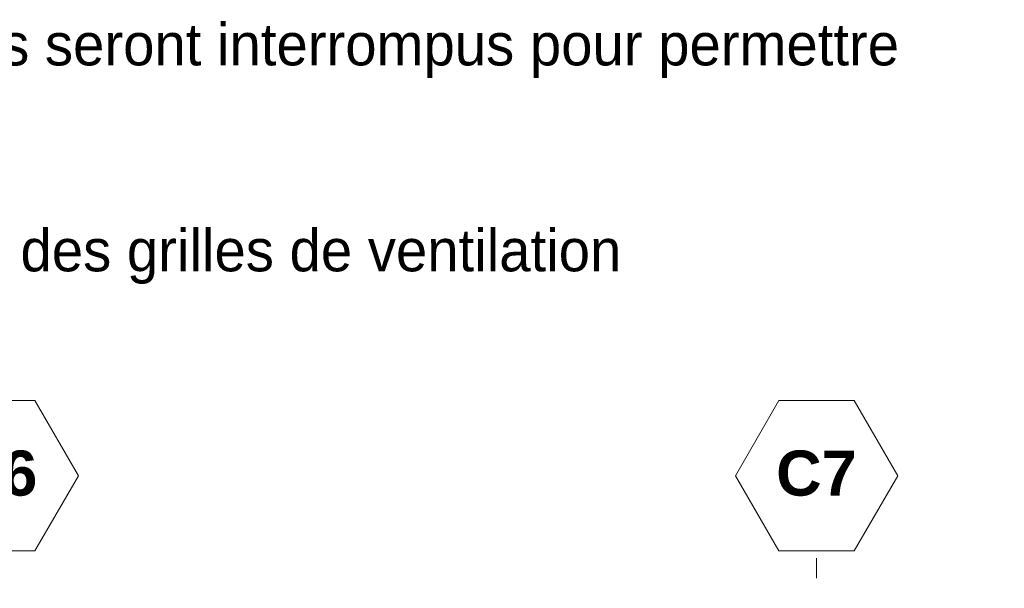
# Model space of a CAD drawing. Header units: metres. Extents: x -16.9 to 14.1, y -9.7 to 11.
# Tile 656 of 656: x 6 to 11, y 8.2 to 11. Entities that reach past the tile are written whole.
import ezdxf

# ---------------------------------------------------------------- set-up
doc = ezdxf.new("R2010")
doc.units = ezdxf.units.M
doc.linetypes.add('Ligne de quadrillage', pattern=[0.022225, 0.0127, -0.003175, 0.003175, -0.003175])
for name, color, linetype, lineweight in [('G-ANNO-TEXT', 231, 'Continuous', 9), ('S-GRID', 1, 'Continuous', 9), ('S-GRID-IDEN', 1, 'Continuous', 9)]:
    doc.layers.add(name, color=color, linetype=linetype, lineweight=lineweight)
doc.styles.add('Arial_B', font='arialbd.ttf', dxfattribs={"height": 0.225})
doc.styles.add('Bodoni MT_B', font='BOD_B.TTF', dxfattribs={"height": 0.21})

# ---------------------------------------------------------------- blocks, each defined once
blk = doc.blocks.new('Quadrillage - M_Extrémité de la ligne de quadrillage - EXA 3_0 mm Gras-566358-PH R_1 PROJET toiture haute')
at = {"layer": 'S-GRID-IDEN'}
for p, q in [((-0.0054, 0), (-0.0025, 0.005)), ((-0.0025, 0.005), (0.0025, 0.005)), ((0.0054, 0), (0.0025, 0.005)), ((-0.0054, 0), (-0.0025, -0.005)), ((0.0054, 0), (0.0025, -0.005)), ((0.0025, -0.005), (-0.0025, -0.005))]:
    blk.add_line(p, q, dxfattribs=at)

msp = doc.modelspace()

# ---------------------------------------------------------------- linework, layer by layer
at = {"layer": 'S-GRID', "linetype": 'Ligne de quadrillage'}
msp.add_line((10.0151, -9.5717), (10.0151, 8.3345), dxfattribs=at)

# ---------------------------------------------------------------- block references
at = {"layer": 'S-GRID-IDEN', "xscale": 74.99999999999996, "yscale": 74.99999999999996, "zscale": 74.99999999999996}
for p in [(5.9278, 8.7395), (10.0151, 8.7395)]:
    msp.add_blockref('Quadrillage - M_Extrémité de la ligne de quadrillage - EXA 3_0 mm Gras-566358-PH R_1 PROJET toiture haute', p, dxfattribs=at)

# ---------------------------------------------------------------- texts
at = {"layer": 'G-ANNO-TEXT', "color": 1, "lineweight": 25, "char_height": 0.21, "attachment_point": 1, "style": 'Bodoni MT_B', "bg_fill": 3, "box_fill_scale": 1.25, "bg_fill_color": 256, "bg_fill_true_color": 13158600, "bg_fill_transparency": 0}
for s, insert, width in [('NOTA : toutes les pannes seront interrompus pour permettre ', (2.8723, 10.996), 9.584174), ('GV : position des grilles de ventilation', (4.3582, 9.969), 5.898416)]:
    msp.add_mtext(s, dxfattribs=dict(at, insert=insert, width=width))
at = {"layer": 'S-GRID-IDEN', "char_height": 0.225, "width": 0.493038, "attachment_point": 1, "style": 'Arial_B'}
for s, insert in [('C6', (5.7262, 8.8653)), ('C7', (9.8135, 8.8653))]:
    msp.add_mtext(s, dxfattribs=dict(at, insert=insert))

doc.saveas('drawing.dxf')
